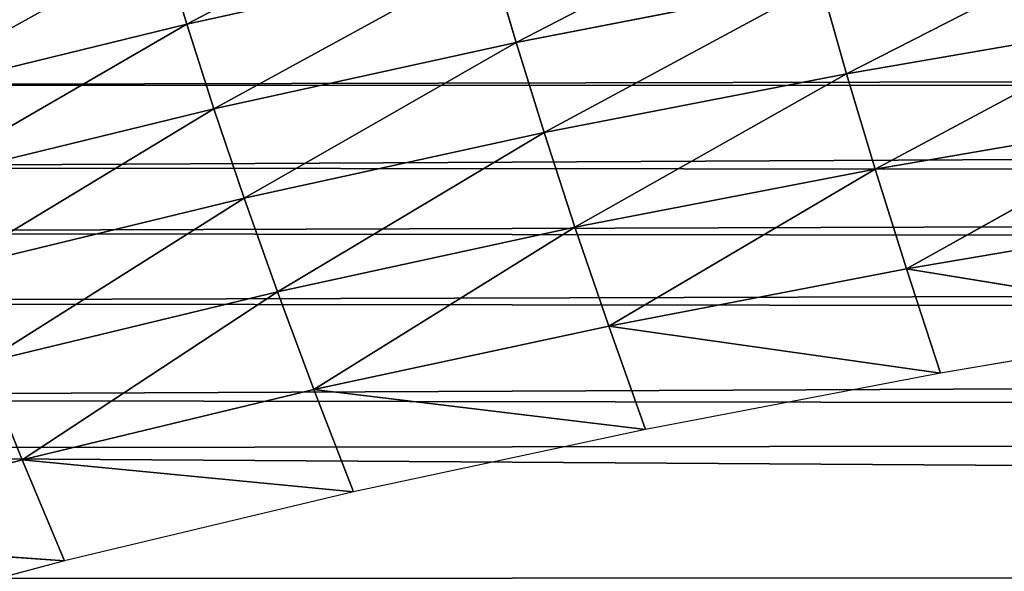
# Model space of a CAD drawing. Extents: x 0 to 605, y 0 to 400.
# Tile 584 of 656: x 152 to 172, y 366 to 377. Entities that reach past the tile are written whole.
import ezdxf

# ---------------------------------------------------------------- set-up
doc = ezdxf.new("R2010")
doc.units = 0
doc.header["$LTSCALE"] = 25.4
doc.layers.get('0').update_dxf_attribs({"linetype": 'CONTINUOUS'})

# ---------------------------------------------------------------- blocks, each defined once
blk = doc.blocks.new('ATLANTA610_-_S_STL')
at = {"color": 0}
for p, q in [((155.326, 43.429, 21.493), (155.815, 36.085, 23.126)), ((155.326, 43.429, 21.493), (155.815, 36.085, 23.126)), ((155.815, 36.085, 23.126), (149.682, 36.077, 24.626)), ((155.815, 36.085, 23.126), (149.682, 36.077, 24.626)), ((162.005, 36.093, 21.766), (155.815, 36.085, 23.126)), ((162.005, 36.093, 21.766), (155.815, 36.085, 23.126)), ((155.815, 36.085, 23.126), (156.369, 28.783, 24.85)), ((155.815, 36.085, 23.126), (156.369, 28.783, 24.85)), ((162.005, 36.093, 21.766), (162.514, 28.79, 23.503)), ((162.005, 36.093, 21.766), (162.514, 28.79, 23.503)), ((156.369, 28.783, 24.85), (150.281, 28.776, 26.335)), ((156.369, 28.783, 24.85), (150.281, 28.776, 26.335)), ((162.514, 28.79, 23.503), (156.369, 28.783, 24.85)), ((162.514, 28.79, 23.503), (156.369, 28.783, 24.85)), ((156.369, 28.783, 24.85), (156.985, 21.527, 26.664)), ((156.369, 28.783, 24.85), (156.985, 21.527, 26.664)), ((168.714, 28.798, 22.291), (162.514, 28.79, 23.503)), ((168.714, 28.798, 22.291), (162.514, 28.79, 23.503)), ((162.514, 28.79, 23.503), (163.084, 21.533, 25.333)), ((162.514, 28.79, 23.503), (163.084, 21.533, 25.333)), ((168.714, 28.798, 22.291), (169.239, 21.54, 24.136)), ((168.714, 28.798, 22.291), (169.239, 21.54, 24.136)), ((156.985, 21.527, 26.664), (150.946, 21.521, 28.131)), ((156.985, 21.527, 26.664), (150.946, 21.521, 28.131)), ((163.084, 21.533, 25.333), (156.985, 21.527, 26.664)), ((163.084, 21.533, 25.333), (156.985, 21.527, 26.664)), ((156.985, 21.527, 26.664), (157.664, 14.319, 28.567)), ((156.985, 21.527, 26.664), (157.664, 14.319, 28.567)), ((163.084, 21.533, 25.333), (157.664, 14.319, 28.567)), ((163.084, 21.533, 25.333), (157.664, 14.319, 28.567)), ((169.239, 21.54, 24.136), (163.084, 21.533, 25.333)), ((169.239, 21.54, 24.136), (163.084, 21.533, 25.333)), ((163.084, 21.533, 25.333), (163.713, 14.324, 27.254)), ((163.084, 21.533, 25.333), (163.713, 14.324, 27.254)), ((169.239, 21.54, 24.136), (163.713, 14.324, 27.254)), ((169.239, 21.54, 24.136), (163.713, 14.324, 27.254)), ((175.445, 21.546, 23.066), (169.239, 21.54, 24.136)), ((175.445, 21.546, 23.066), (169.239, 21.54, 24.136)), ((169.239, 21.54, 24.136), (169.82, 14.329, 26.073)), ((169.239, 21.54, 24.136), (169.82, 14.329, 26.073)), ((175.445, 21.546, 23.066), (169.82, 14.329, 26.073)), ((175.445, 21.546, 23.066), (169.82, 14.329, 26.073)), ((157.664, 14.319, 28.567), (151.676, 14.315, 30.015)), ((157.664, 14.319, 28.567), (151.676, 14.315, 30.015)), ((152.471, 7.162, 31.985), (151.676, 14.315, 30.015)), ((152.471, 7.162, 31.985), (151.676, 14.315, 30.015)), ((152.471, 7.162, 31.985), (157.664, 14.319, 28.567)), ((152.471, 7.162, 31.985), (157.664, 14.319, 28.567)), ((163.713, 14.324, 27.254), (157.664, 14.319, 28.567)), ((163.713, 14.324, 27.254), (157.664, 14.319, 28.567)), ((158.405, 7.165, 30.558), (157.664, 14.319, 28.567)), ((158.405, 7.165, 30.558), (157.664, 14.319, 28.567)), ((158.405, 7.165, 30.558), (163.713, 14.324, 27.254)), ((158.405, 7.165, 30.558), (163.713, 14.324, 27.254)), ((169.82, 14.329, 26.073), (163.713, 14.324, 27.254)), ((169.82, 14.329, 26.073), (163.713, 14.324, 27.254)), ((164.401, 7.167, 29.265), (163.713, 14.324, 27.254)), ((164.401, 7.167, 29.265), (163.713, 14.324, 27.254)), ((164.401, 7.167, 29.265), (169.82, 14.329, 26.073)), ((164.401, 7.167, 29.265), (169.82, 14.329, 26.073)), ((175.98, 14.334, 25.018), (169.82, 14.329, 26.073)), ((175.98, 14.334, 25.018), (169.82, 14.329, 26.073)), ((170.457, 7.17, 28.102), (169.82, 14.329, 26.073)), ((170.457, 7.17, 28.102), (169.82, 14.329, 26.073)), ((170.457, 7.17, 28.102), (175.98, 14.334, 25.018)), ((170.457, 7.17, 28.102), (175.98, 14.334, 25.018)), ((152.471, 7.162, 31.985), (146.604, 7.16, 33.552)), ((152.471, 7.162, 31.985), (146.604, 7.16, 33.552)), ((146.604, 7.16, 33.552), (153.33, 0.066, 34.04)), ((146.604, 7.16, 33.552), (153.33, 0.066, 34.04)), ((158.405, 7.165, 30.558), (152.471, 7.162, 31.985)), ((158.405, 7.165, 30.558), (152.471, 7.162, 31.985)), ((152.471, 7.162, 31.985), (153.33, 0.066, 34.04)), ((152.471, 7.162, 31.985), (153.33, 0.066, 34.04)), ((152.471, 7.162, 31.985), (159.206, 0.066, 32.636)), ((152.471, 7.162, 31.985), (159.206, 0.066, 32.636)), ((164.401, 7.167, 29.265), (158.405, 7.165, 30.558)), ((164.401, 7.167, 29.265), (158.405, 7.165, 30.558)), ((158.405, 7.165, 30.558), (159.206, 0.066, 32.636)), ((158.405, 7.165, 30.558), (159.206, 0.066, 32.636)), ((158.405, 7.165, 30.558), (165.147, 0.066, 31.365)), ((158.405, 7.165, 30.558), (165.147, 0.066, 31.365)), ((170.457, 7.17, 28.102), (164.401, 7.167, 29.265)), ((170.457, 7.17, 28.102), (164.401, 7.167, 29.265)), ((164.401, 7.167, 29.265), (165.147, 0.066, 31.365)), ((164.401, 7.167, 29.265), (165.147, 0.066, 31.365)), ((164.401, 7.167, 29.265), (171.149, 0.066, 30.222)), ((164.401, 7.167, 29.265), (171.149, 0.066, 30.222)), ((176.568, 7.173, 27.064), (170.457, 7.17, 28.102)), ((176.568, 7.173, 27.064), (170.457, 7.17, 28.102)), ((170.457, 7.17, 28.102), (171.149, 0.066, 30.222)), ((170.457, 7.17, 28.102), (171.149, 0.066, 30.222)), ((170.457, 7.17, 28.102), (177.208, 0.066, 29.202)), ((170.457, 7.17, 28.102), (177.208, 0.066, 29.202)), ((153.33, 0.066, 34.04), (147.521, 0.066, 35.582)), ((159.206, 0.066, 32.636), (153.33, 0.066, 34.04)), ((165.147, 0.066, 31.365), (159.206, 0.066, 32.636)), ((171.149, 0.066, 30.222), (165.147, 0.066, 31.365)), ((177.208, 0.066, 29.202), (171.149, 0.066, 30.222))]:
    blk.add_line(p, q, dxfattribs=at)
mesh = blk.add_polyface(dxfattribs=at)
corners = [(280.46, 112.066, 11.246), (329.514, 112.066, 11.286), (302.697, 112.066, 11.175), (275.66, 112.066, 11.288), (334.796, 112.066, 11.347), (254.61, 112.066, 11.645), (349.848, 112.066, 11.622), (355.168, 112.066, 11.761), (238.129, 112.066, 12.172), (368.114, 112.066, 12.206), (233.972, 112.066, 12.346), (373.232, 112.066, 12.427), (222.946, 112.066, 12.898), (384.255, 112.066, 13.003), (216.111, 112.066, 13.317), (388.814, 112.066, 13.287), (397.971, 112.066, 13.952), (209.519, 112.066, 13.788), (202.52, 112.066, 14.371), (402.498, 112.066, 14.338), (410.143, 112.066, 15.082), (197.526, 112.066, 14.847), (189.202, 112.066, 15.765), (415.431, 112.066, 15.673), (421.128, 112.066, 16.393), (186.528, 112.066, 16.096), (176.347, 112.066, 17.547), (427.76, 112.066, 17.346), (431.239, 112.066, 17.9), (166.414, 112.066, 19.281), (438.302, 112.066, 19.151), (445.853, 112.066, 20.692), (164.464, 112.066, 19.662), (157.016, 112.066, 21.256), (449.76, 112.066, 21.575), (154.97, 112.066, 21.731), (458.003, 112.066, 23.646), (152.365, 112.066, 22.362), (144.782, 112.066, 24.364), (460.897, 112.066, 24.444), (139.065, 112.066, 26.048), (467.165, 112.066, 26.306), (134.902, 112.066, 27.373), (471.64, 112.066, 27.754), (130.729, 112.066, 28.791), (475.948, 112.066, 29.245), (125.377, 112.066, 30.747), (481.414, 112.066, 31.285), (122.726, 112.066, 31.777), (488.421, 112.066, 34.155), (116.358, 112.066, 34.423), (490.867, 112.066, 35.23), (115.061, 112.066, 34.992), (107.705, 112.066, 38.443), (496.238, 112.066, 37.732), (499.975, 112.066, 39.595), (107.64, 112.066, 38.476), (100.421, 112.066, 42.251), (503.669, 112.066, 41.539), (508.262, 112.066, 44.107), (99.348, 112.066, 42.847), (93.401, 112.066, 46.322), (514.277, 112.066, 47.737), (91.275, 112.066, 47.639), (86.603, 112.066, 50.676), (516.389, 112.066, 49.088), (302.697, 112.066, 50.027), (300.087, 112.066, 50.198), (297.521, 112.066, 50.709), (83.488, 112.066, 52.816), (295.044, 112.066, 51.55), (292.697, 112.066, 52.707), (290.522, 112.066, 54.16), (80.056, 112.066, 55.286), (288.555, 112.066, 55.885), (76.004, 112.066, 58.365), (286.83, 112.066, 57.852), (285.377, 112.066, 60.027), (73.778, 112.066, 60.136), (284.22, 112.066, 62.374), (68.854, 112.066, 64.268), (283.379, 112.066, 64.851), (67.785, 112.066, 65.207), (282.869, 112.066, 67.417), (62.056, 112.066, 70.514), (282.697, 112.066, 70.027), (282.869, 112.066, 72.638), (56.715, 112.066, 75.932), (283.379, 112.066, 75.204), (284.22, 112.066, 77.681), (55.663, 112.066, 77.058), (51.659, 112.066, 81.55), (285.377, 112.066, 80.027), (286.83, 112.066, 82.202), (49.698, 112.066, 83.878), (288.555, 112.066, 84.169), (46.903, 112.066, 87.359), (290.522, 112.066, 85.894), (292.697, 112.066, 87.348), (295.044, 112.066, 88.505), (44.628, 112.066, 90.347), (297.521, 112.066, 89.346), (300.087, 112.066, 89.856), (302.697, 112.066, 90.027), (560.686, 112.066, 90.24), (562.187, 112.066, 92.291), (42.439, 112.066, 93.369), (565.036, 112.066, 96.387), (39.939, 112.066, 97.014), (566.767, 112.066, 99.02), (38.277, 112.066, 99.568), (570.085, 112.066, 104.417), (35.31, 112.066, 104.417), (521.06, 112.066, 52.225), (305.308, 112.066, 50.198), (307.874, 112.066, 50.709), (310.351, 112.066, 51.55), (312.697, 112.066, 52.707), (524.37, 112.066, 54.576), (314.873, 112.066, 54.16), (316.84, 112.066, 55.885), (527.61, 112.066, 56.99), (318.565, 112.066, 57.852), (531.698, 112.066, 60.202), (320.018, 112.066, 60.027), (321.175, 112.066, 62.374), (536.942, 112.066, 64.618), (322.016, 112.066, 64.851), (538.753, 112.066, 66.227), (322.526, 112.066, 67.417), (542.792, 112.066, 69.986), (322.697, 112.066, 70.027), (545.592, 112.066, 72.741), (322.526, 112.066, 72.638), (322.016, 112.066, 75.204), (548.328, 112.066, 75.559), (321.175, 112.066, 77.681), (551.468, 112.066, 78.966), (320.018, 112.066, 80.027), (556, 112.066, 84.246), (318.565, 112.066, 82.202), (316.84, 112.066, 84.169), (314.873, 112.066, 85.894), (557.084, 112.066, 85.58), (312.697, 112.066, 87.348), (310.351, 112.066, 88.505), (307.874, 112.066, 89.346), (305.308, 112.066, 89.856)]
mesh.append_faces([[corners[k] for k in face] for face in [(0, 1, 2), (111, 110, 112)]], dxfattribs={"vtx0": -1, "color": 0})
mesh.append_faces([[corners[k] for k in face] for face in [(1, 3, 4), (4, 5, 6), (6, 5, 7), (7, 8, 9), (9, 10, 11), (11, 12, 13), (13, 14, 15), (15, 14, 16), (16, 18, 19), (19, 18, 20), (20, 22, 23), (23, 22, 24), (24, 26, 27), (27, 26, 28), (28, 29, 30), (30, 29, 31), (31, 33, 34), (34, 35, 36), (36, 38, 39), (39, 40, 41), (41, 42, 43), (43, 44, 45), (45, 46, 47), (47, 48, 49), (49, 50, 51), (51, 53, 54), (54, 53, 55), (55, 57, 58), (58, 57, 59), (59, 61, 62), (62, 64, 65), (66, 64, 67), (67, 64, 68), (68, 69, 70), (70, 69, 71), (71, 69, 72), (72, 73, 74), (74, 75, 76), (76, 75, 77), (77, 78, 79), (79, 80, 81), (81, 82, 83), (83, 84, 85), (85, 84, 86), (86, 87, 88), (88, 87, 89), (89, 91, 92), (92, 91, 93), (93, 94, 95), (95, 96, 97), (97, 96, 98), (98, 96, 99), (99, 100, 101), (101, 100, 102), (102, 100, 103), (104, 100, 105), (105, 106, 107), (107, 108, 109), (109, 110, 111), (113, 117, 118), (118, 120, 121), (121, 122, 123), (123, 125, 126), (126, 127, 128), (128, 129, 130), (130, 131, 132), (132, 134, 135), (135, 136, 137), (137, 138, 139), (139, 142, 143), (143, 142, 104)]], dxfattribs={"vtx0": -1, "vtx1": -1, "color": 0})
mesh.append_faces([[corners[k] for k in face] for face in [(65, 64, 66), (103, 100, 104)]], dxfattribs={"vtx0": -1, "vtx1": -1, "vtx2": -1, "color": 0})
mesh.append_faces([[corners[k] for k in face] for face in [(1, 0, 3), (4, 3, 5), (7, 5, 8), (9, 8, 10), (11, 10, 12), (13, 12, 14), (16, 14, 17), (16, 17, 18), (20, 18, 21), (20, 21, 22), (24, 22, 25), (24, 25, 26), (28, 26, 29), (31, 29, 32), (31, 32, 33), (34, 33, 35), (36, 35, 37), (36, 37, 38), (39, 38, 40), (41, 40, 42), (43, 42, 44), (45, 44, 46), (47, 46, 48), (49, 48, 50), (51, 50, 52), (51, 52, 53), (55, 53, 56), (55, 56, 57), (59, 57, 60), (59, 60, 61), (62, 61, 63), (62, 63, 64), (68, 64, 69), (72, 69, 73), (74, 73, 75), (77, 75, 78), (79, 78, 80), (81, 80, 82), (83, 82, 84), (86, 84, 87), (89, 87, 90), (89, 90, 91), (93, 91, 94), (95, 94, 96), (99, 96, 100), (105, 100, 106), (107, 106, 108), (109, 108, 110), (66, 113, 65), (113, 66, 114), (113, 114, 115), (113, 115, 116), (113, 116, 117), (118, 117, 119), (118, 119, 120), (121, 120, 122), (123, 122, 124), (123, 124, 125), (126, 125, 127), (128, 127, 129), (130, 129, 131), (132, 131, 133), (132, 133, 134), (135, 134, 136), (137, 136, 138), (139, 138, 140), (139, 140, 141), (139, 141, 142), (104, 142, 144), (104, 144, 145), (104, 145, 146), (104, 146, 147), (104, 147, 103)]], dxfattribs={"vtx0": -1, "vtx2": -1, "color": 0})
mesh = blk.add_polyface(dxfattribs=at)
corners = [(155.326, 43.429, 21.493), (149.682, 36.077, 24.626), (149.151, 43.421, 23.007), (155.815, 36.085, 23.126)]
mesh.append_faces([[corners[k] for k in face] for face in [(0, 1, 2), (1, 0, 3)]], dxfattribs={"vtx0": -1, "color": 0})
mesh = blk.add_polyface(dxfattribs=at)
corners = [(161.557, 43.437, 20.121), (155.815, 36.085, 23.126), (155.326, 43.429, 21.493), (162.005, 36.093, 21.766)]
mesh.append_faces([[corners[k] for k in face] for face in [(0, 1, 2), (1, 0, 3)]], dxfattribs={"vtx0": -1, "color": 0})
mesh = blk.add_polyface(dxfattribs=at)
corners = [(155.815, 36.085, 23.126), (150.281, 28.776, 26.335), (149.682, 36.077, 24.626), (156.369, 28.783, 24.85)]
mesh.append_faces([[corners[k] for k in face] for face in [(0, 1, 2), (1, 0, 3)]], dxfattribs={"vtx0": -1, "color": 0})
mesh = blk.add_polyface(dxfattribs=at)
corners = [(162.005, 36.093, 21.766), (156.369, 28.783, 24.85), (155.815, 36.085, 23.126), (162.514, 28.79, 23.503)]
mesh.append_faces([[corners[k] for k in face] for face in [(0, 1, 2), (1, 0, 3)]], dxfattribs={"vtx0": -1, "color": 0})
mesh = blk.add_polyface(dxfattribs=at)
corners = [(168.247, 36.101, 20.541), (162.514, 28.79, 23.503), (162.005, 36.093, 21.766), (168.714, 28.798, 22.291)]
mesh.append_faces([[corners[k] for k in face] for face in [(0, 1, 2), (1, 0, 3)]], dxfattribs={"vtx0": -1, "color": 0})
mesh = blk.add_polyface(dxfattribs=at)
corners = [(156.369, 28.783, 24.85), (150.946, 21.521, 28.131), (150.281, 28.776, 26.335), (156.985, 21.527, 26.664)]
mesh.append_faces([[corners[k] for k in face] for face in [(0, 1, 2), (1, 0, 3)]], dxfattribs={"vtx0": -1, "color": 0})
mesh = blk.add_polyface(dxfattribs=at)
corners = [(162.514, 28.79, 23.503), (156.985, 21.527, 26.664), (156.369, 28.783, 24.85), (163.084, 21.533, 25.333)]
mesh.append_faces([[corners[k] for k in face] for face in [(0, 1, 2), (1, 0, 3)]], dxfattribs={"vtx0": -1, "color": 0})
mesh = blk.add_polyface(dxfattribs=at)
corners = [(168.714, 28.798, 22.291), (163.084, 21.533, 25.333), (162.514, 28.79, 23.503), (169.239, 21.54, 24.136)]
mesh.append_faces([[corners[k] for k in face] for face in [(0, 1, 2), (1, 0, 3)]], dxfattribs={"vtx0": -1, "color": 0})
mesh = blk.add_polyface(dxfattribs=at)
corners = [(174.963, 28.806, 21.208), (169.239, 21.54, 24.136), (168.714, 28.798, 22.291), (175.445, 21.546, 23.066)]
mesh.append_faces([[corners[k] for k in face] for face in [(0, 1, 2), (1, 0, 3)]], dxfattribs={"vtx0": -1, "color": 0})
mesh = blk.add_polyface(dxfattribs=at)
corners = [(156.985, 21.527, 26.664), (151.676, 14.315, 30.015), (150.946, 21.521, 28.131), (157.664, 14.319, 28.567)]
mesh.append_faces([[corners[k] for k in face] for face in [(0, 1, 2), (1, 0, 3)]], dxfattribs={"vtx0": -1, "color": 0})
mesh = blk.add_polyface(dxfattribs=at)
corners = [(163.084, 21.533, 25.333), (157.664, 14.319, 28.567), (156.985, 21.527, 26.664)]
mesh.append_faces([[corners[k] for k in face] for face in [(0, 1, 2)]], dxfattribs={"color": 0})
mesh = blk.add_polyface(dxfattribs=at)
corners = [(163.713, 14.324, 27.254), (157.664, 14.319, 28.567), (163.084, 21.533, 25.333)]
mesh.append_faces([[corners[k] for k in face] for face in [(0, 1, 2)]], dxfattribs={"color": 0})
mesh = blk.add_polyface(dxfattribs=at)
corners = [(169.239, 21.54, 24.136), (163.713, 14.324, 27.254), (163.084, 21.533, 25.333)]
mesh.append_faces([[corners[k] for k in face] for face in [(0, 1, 2)]], dxfattribs={"color": 0})
mesh = blk.add_polyface(dxfattribs=at)
corners = [(169.82, 14.329, 26.073), (163.713, 14.324, 27.254), (169.239, 21.54, 24.136)]
mesh.append_faces([[corners[k] for k in face] for face in [(0, 1, 2)]], dxfattribs={"color": 0})
mesh = blk.add_polyface(dxfattribs=at)
corners = [(175.445, 21.546, 23.066), (169.82, 14.329, 26.073), (169.239, 21.54, 24.136)]
mesh.append_faces([[corners[k] for k in face] for face in [(0, 1, 2)]], dxfattribs={"color": 0})
mesh = blk.add_polyface(dxfattribs=at)
corners = [(175.98, 14.334, 25.018), (169.82, 14.329, 26.073), (175.445, 21.546, 23.066)]
mesh.append_faces([[corners[k] for k in face] for face in [(0, 1, 2)]], dxfattribs={"color": 0})
mesh = blk.add_polyface(dxfattribs=at)
corners = [(152.471, 7.162, 31.985), (146.604, 7.16, 33.552), (151.676, 14.315, 30.015)]
mesh.append_faces([[corners[k] for k in face] for face in [(0, 1, 2)]], dxfattribs={"color": 0})
mesh = blk.add_polyface(dxfattribs=at)
corners = [(157.664, 14.319, 28.567), (152.471, 7.162, 31.985), (151.676, 14.315, 30.015)]
mesh.append_faces([[corners[k] for k in face] for face in [(0, 1, 2)]], dxfattribs={"color": 0})
mesh = blk.add_polyface(dxfattribs=at)
corners = [(158.405, 7.165, 30.558), (152.471, 7.162, 31.985), (157.664, 14.319, 28.567)]
mesh.append_faces([[corners[k] for k in face] for face in [(0, 1, 2)]], dxfattribs={"color": 0})
mesh = blk.add_polyface(dxfattribs=at)
corners = [(163.713, 14.324, 27.254), (158.405, 7.165, 30.558), (157.664, 14.319, 28.567)]
mesh.append_faces([[corners[k] for k in face] for face in [(0, 1, 2)]], dxfattribs={"color": 0})
mesh = blk.add_polyface(dxfattribs=at)
corners = [(164.401, 7.167, 29.265), (158.405, 7.165, 30.558), (163.713, 14.324, 27.254)]
mesh.append_faces([[corners[k] for k in face] for face in [(0, 1, 2)]], dxfattribs={"color": 0})
mesh = blk.add_polyface(dxfattribs=at)
corners = [(169.82, 14.329, 26.073), (164.401, 7.167, 29.265), (163.713, 14.324, 27.254)]
mesh.append_faces([[corners[k] for k in face] for face in [(0, 1, 2)]], dxfattribs={"color": 0})
mesh = blk.add_polyface(dxfattribs=at)
corners = [(170.457, 7.17, 28.102), (164.401, 7.167, 29.265), (169.82, 14.329, 26.073)]
mesh.append_faces([[corners[k] for k in face] for face in [(0, 1, 2)]], dxfattribs={"color": 0})
mesh = blk.add_polyface(dxfattribs=at)
corners = [(175.98, 14.334, 25.018), (170.457, 7.17, 28.102), (169.82, 14.329, 26.073)]
mesh.append_faces([[corners[k] for k in face] for face in [(0, 1, 2)]], dxfattribs={"color": 0})
mesh = blk.add_polyface(dxfattribs=at)
corners = [(176.568, 7.173, 27.064), (170.457, 7.17, 28.102), (175.98, 14.334, 25.018)]
mesh.append_faces([[corners[k] for k in face] for face in [(0, 1, 2)]], dxfattribs={"color": 0})
mesh = blk.add_polyface(dxfattribs=at)
corners = [(153.33, 0.066, 34.04), (146.604, 7.16, 33.552), (152.471, 7.162, 31.985)]
mesh.append_faces([[corners[k] for k in face] for face in [(0, 1, 2)]], dxfattribs={"color": 0})
mesh = blk.add_polyface(dxfattribs=at)
corners = [(153.33, 0.066, 34.04), (147.521, 0.066, 35.582), (146.604, 7.16, 33.552)]
mesh.append_faces([[corners[k] for k in face] for face in [(0, 1, 2)]], dxfattribs={"color": 0})
mesh = blk.add_polyface(dxfattribs=at)
corners = [(159.206, 0.066, 32.636), (152.471, 7.162, 31.985), (158.405, 7.165, 30.558)]
mesh.append_faces([[corners[k] for k in face] for face in [(0, 1, 2)]], dxfattribs={"color": 0})
mesh = blk.add_polyface(dxfattribs=at)
corners = [(159.206, 0.066, 32.636), (153.33, 0.066, 34.04), (152.471, 7.162, 31.985)]
mesh.append_faces([[corners[k] for k in face] for face in [(0, 1, 2)]], dxfattribs={"color": 0})
mesh = blk.add_polyface(dxfattribs=at)
corners = [(165.147, 0.066, 31.365), (158.405, 7.165, 30.558), (164.401, 7.167, 29.265)]
mesh.append_faces([[corners[k] for k in face] for face in [(0, 1, 2)]], dxfattribs={"color": 0})
mesh = blk.add_polyface(dxfattribs=at)
corners = [(165.147, 0.066, 31.365), (159.206, 0.066, 32.636), (158.405, 7.165, 30.558)]
mesh.append_faces([[corners[k] for k in face] for face in [(0, 1, 2)]], dxfattribs={"color": 0})
mesh = blk.add_polyface(dxfattribs=at)
corners = [(171.149, 0.066, 30.222), (164.401, 7.167, 29.265), (170.457, 7.17, 28.102)]
mesh.append_faces([[corners[k] for k in face] for face in [(0, 1, 2)]], dxfattribs={"color": 0})
mesh = blk.add_polyface(dxfattribs=at)
corners = [(171.149, 0.066, 30.222), (165.147, 0.066, 31.365), (164.401, 7.167, 29.265)]
mesh.append_faces([[corners[k] for k in face] for face in [(0, 1, 2)]], dxfattribs={"color": 0})
mesh = blk.add_polyface(dxfattribs=at)
corners = [(177.208, 0.066, 29.202), (170.457, 7.17, 28.102), (176.568, 7.173, 27.064)]
mesh.append_faces([[corners[k] for k in face] for face in [(0, 1, 2)]], dxfattribs={"color": 0})
mesh = blk.add_polyface(dxfattribs=at)
corners = [(177.208, 0.066, 29.202), (171.149, 0.066, 30.222), (170.457, 7.17, 28.102)]
mesh.append_faces([[corners[k] for k in face] for face in [(0, 1, 2)]], dxfattribs={"color": 0})

msp = doc.modelspace()

# ---------------------------------------------------------------- block references
at = {"color": 254, "extrusion": (0, -1, 5.55112e-17)}
msp.add_blockref('ATLANTA610_-_S_STL', (-0.269, -0.066, -399.883), dxfattribs=at)

doc.saveas('drawing.dxf')
